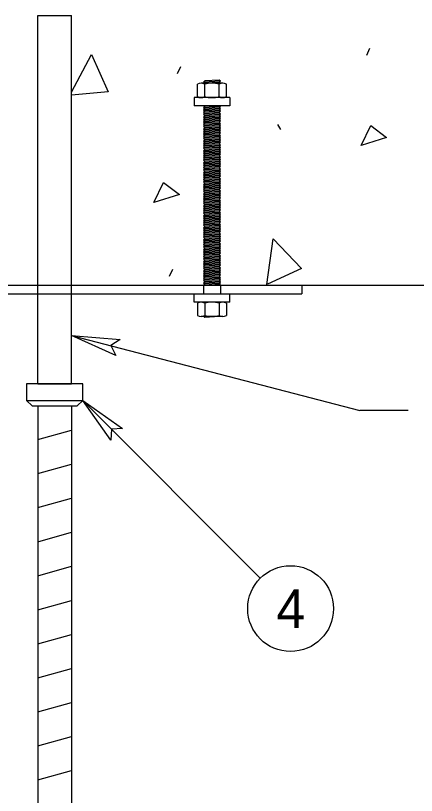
# Model space of a CAD drawing. Extents: x 99968 to 128667, y 90163 to 102182.
# Drawn here: x 126810.5 to 126934.9, y 98303.9 to 98546.1 of the extents above; entities that cross this region are included whole.
import ezdxf

# ---------------------------------------------------------------- set-up
doc = ezdxf.new("R2010")
doc.units = 0
doc.layers.add('RD Standard Plans Active', color=7, linetype='Continuous')

msp = doc.modelspace()

# ---------------------------------------------------------------- linework, layer by layer
at = {"layer": 'RD Standard Plans Active'}
for p, q in [((126817.38, 98546.11), (126827.84, 98546.11)), ((126817.38, 98431.8), (126817.38, 98546.11)), ((126827.84, 98431.8), (126827.84, 98546.11)), ((126919.47, 98533.79), (126920.46, 98536.02)), ((126860.77, 98528.09), (126861.76, 98530.32)), ((126873.66, 98526.1), (126869.18, 98525.86)), ((126874.03, 98525.75), (126873.66, 98526.1)), ((126866.93, 98520.96), (126866.93, 98524.79)), ((126874.78, 98525.12), (126868.05, 98525.12)), ((126869.18, 98525.86), (126868.8, 98525.47)), ((126874.03, 98525.75), (126868.8, 98525.47)), ((126868.8, 98525.47), (126869.18, 98525.12)), ((126873.66, 98525.36), (126869.18, 98525.12)), ((126869.18, 98520.96), (126869.18, 98524.79)), ((126873.66, 98525.36), (126874.03, 98525.75)), ((126873.91, 98525.12), (126873.66, 98525.36)), ((126873.66, 98520.96), (126873.66, 98524.79)), ((126875.9, 98520.96), (126875.9, 98524.79)), ((126876.93, 98520.64), (126865.9, 98520.64)), ((126865.9, 98520.64), (126865.9, 98518.08)), ((126874.78, 98520.64), (126868.05, 98520.64)), ((126876.93, 98520.64), (126876.93, 98518.08)), ((126876.93, 98518.08), (126865.9, 98518.08)), ((126869.18, 98517.99), (126868.8, 98517.6)), ((126874.03, 98517.88), (126868.8, 98517.6)), ((126868.8, 98517.6), (126869.18, 98517.24)), ((126869.18, 98517.24), (126868.8, 98516.85)), ((126874.03, 98517.13), (126868.8, 98516.85)), ((126868.8, 98516.85), (126869.18, 98516.5)), ((126869.18, 98516.5), (126868.8, 98516.1)), ((126874.03, 98516.38), (126868.8, 98516.1)), ((126869.08, 98518.08), (126869.18, 98517.99)), ((126870.92, 98518.08), (126869.18, 98517.99)), ((126873.66, 98517.48), (126869.18, 98517.24)), ((126873.66, 98516.74), (126869.18, 98516.5)), ((126873.66, 98517.48), (126874.03, 98517.88)), ((126874.03, 98517.13), (126873.66, 98517.48)), ((126873.66, 98516.74), (126874.03, 98517.13)), ((126874.03, 98516.38), (126873.66, 98516.74)), ((126873.66, 98515.99), (126874.03, 98516.38)), ((126874.03, 98517.88), (126873.81, 98518.08)), ((126868.8, 98516.1), (126869.18, 98515.75)), ((126869.18, 98515.75), (126868.8, 98515.36)), ((126874.03, 98515.63), (126868.8, 98515.36)), ((126868.8, 98515.36), (126869.18, 98515)), ((126869.18, 98515), (126868.8, 98514.61)), ((126874.03, 98514.89), (126868.8, 98514.61)), ((126868.8, 98514.61), (126869.18, 98514.26)), ((126869.18, 98514.26), (126868.8, 98513.86)), ((126874.03, 98514.14), (126868.8, 98513.86)), ((126873.66, 98515.99), (126869.18, 98515.75)), ((126873.66, 98515.24), (126869.18, 98515)), ((126873.66, 98514.49), (126869.18, 98514.26)), ((126874.03, 98515.63), (126873.66, 98515.99)), ((126873.66, 98515.24), (126874.03, 98515.63)), ((126874.03, 98514.89), (126873.66, 98515.24)), ((126873.66, 98514.49), (126874.03, 98514.89)), ((126874.03, 98514.14), (126873.66, 98514.49)), ((126873.66, 98513.75), (126874.03, 98514.14)), ((126868.8, 98513.86), (126869.18, 98513.51)), ((126869.18, 98513.51), (126868.8, 98513.12)), ((126874.03, 98513.39), (126868.8, 98513.12)), ((126868.8, 98513.12), (126869.18, 98512.76)), ((126869.18, 98512.76), (126868.8, 98512.37)), ((126874.03, 98512.64), (126868.8, 98512.37)), ((126868.8, 98512.37), (126869.18, 98512.01)), ((126869.18, 98512.01), (126868.8, 98511.62)), ((126874.03, 98511.9), (126868.8, 98511.62)), ((126868.8, 98511.62), (126869.18, 98511.27)), ((126873.66, 98513.75), (126869.18, 98513.51)), ((126873.66, 98513), (126869.18, 98512.76)), ((126873.66, 98512.25), (126869.18, 98512.01)), ((126873.66, 98511.5), (126869.18, 98511.27)), ((126874.03, 98513.39), (126873.66, 98513.75)), ((126873.66, 98513), (126874.03, 98513.39)), ((126874.03, 98512.64), (126873.66, 98513)), ((126873.66, 98512.25), (126874.03, 98512.64)), ((126874.03, 98511.9), (126873.66, 98512.25)), ((126873.66, 98511.5), (126874.03, 98511.9)), ((126874.03, 98511.15), (126873.66, 98511.5)), ((126891.73, 98512.24), (126892.72, 98510.76)), ((126869.18, 98511.27), (126868.8, 98510.87)), ((126874.03, 98511.15), (126868.8, 98510.87)), ((126868.8, 98510.87), (126869.18, 98510.52)), ((126869.18, 98510.52), (126868.8, 98510.13)), ((126874.03, 98510.4), (126868.8, 98510.13)), ((126868.8, 98510.13), (126869.18, 98509.77)), ((126869.18, 98509.77), (126868.8, 98509.38)), ((126874.03, 98509.66), (126868.8, 98509.38)), ((126868.8, 98509.38), (126869.18, 98509.03)), ((126873.66, 98510.76), (126869.18, 98510.52)), ((126873.66, 98510.01), (126869.18, 98509.77)), ((126873.66, 98509.26), (126869.18, 98509.03)), ((126873.66, 98510.76), (126874.03, 98511.15)), ((126874.03, 98510.4), (126873.66, 98510.76)), ((126873.66, 98510.01), (126874.03, 98510.4)), ((126874.03, 98509.66), (126873.66, 98510.01)), ((126873.66, 98509.26), (126874.03, 98509.66)), ((126874.03, 98508.91), (126873.66, 98509.26)), ((126869.18, 98509.03), (126868.8, 98508.63)), ((126874.03, 98508.91), (126868.8, 98508.63)), ((126868.8, 98508.63), (126869.18, 98508.28)), ((126869.18, 98508.28), (126868.8, 98507.89)), ((126874.03, 98508.16), (126868.8, 98507.89)), ((126868.8, 98507.89), (126869.18, 98507.53)), ((126869.18, 98507.53), (126868.8, 98507.14)), ((126874.03, 98507.41), (126868.8, 98507.14)), ((126868.8, 98507.14), (126869.18, 98506.78)), ((126869.18, 98506.78), (126868.8, 98506.39)), ((126874.03, 98506.67), (126868.8, 98506.39)), ((126873.66, 98508.52), (126869.18, 98508.28)), ((126873.66, 98507.77), (126869.18, 98507.53)), ((126873.66, 98507.02), (126869.18, 98506.78)), ((126873.66, 98508.52), (126874.03, 98508.91)), ((126874.03, 98508.16), (126873.66, 98508.52)), ((126873.66, 98507.77), (126874.03, 98508.16)), ((126874.03, 98507.41), (126873.66, 98507.77)), ((126873.66, 98507.02), (126874.03, 98507.41)), ((126874.03, 98506.67), (126873.66, 98507.02)), ((126873.66, 98506.27), (126874.03, 98506.67)), ((126868.8, 98506.39), (126869.18, 98506.04)), ((126869.18, 98506.04), (126868.8, 98505.64)), ((126874.03, 98505.92), (126868.8, 98505.64)), ((126868.8, 98505.64), (126869.18, 98505.29)), ((126869.18, 98505.29), (126868.8, 98504.9)), ((126874.03, 98505.17), (126868.8, 98504.9)), ((126868.8, 98504.9), (126869.18, 98504.54)), ((126869.18, 98504.54), (126868.8, 98504.15)), ((126874.03, 98504.43), (126868.8, 98504.15)), ((126873.66, 98506.27), (126869.18, 98506.04)), ((126873.66, 98505.53), (126869.18, 98505.29)), ((126873.66, 98504.78), (126869.18, 98504.54)), ((126874.03, 98505.92), (126873.66, 98506.27)), ((126873.66, 98505.53), (126874.03, 98505.92)), ((126874.03, 98505.17), (126873.66, 98505.53)), ((126873.66, 98504.78), (126874.03, 98505.17)), ((126874.03, 98504.43), (126873.66, 98504.78)), ((126873.66, 98504.03), (126874.03, 98504.43)), ((126868.8, 98504.15), (126869.18, 98503.79)), ((126869.18, 98503.79), (126868.8, 98503.4)), ((126874.03, 98503.68), (126868.8, 98503.4)), ((126868.8, 98503.4), (126869.18, 98503.05)), ((126869.18, 98503.05), (126868.8, 98502.65)), ((126874.03, 98502.93), (126868.8, 98502.65)), ((126868.8, 98502.65), (126869.18, 98502.3)), ((126869.18, 98502.3), (126868.8, 98501.91)), ((126874.03, 98502.18), (126868.8, 98501.91)), ((126868.8, 98501.91), (126869.18, 98501.55)), ((126873.66, 98504.03), (126869.18, 98503.79)), ((126873.66, 98503.29), (126869.18, 98503.05)), ((126873.66, 98502.54), (126869.18, 98502.3)), ((126874.03, 98503.68), (126873.66, 98504.03)), ((126873.66, 98503.29), (126874.03, 98503.68)), ((126874.03, 98502.93), (126873.66, 98503.29)), ((126873.66, 98502.54), (126874.03, 98502.93)), ((126874.03, 98502.18), (126873.66, 98502.54)), ((126873.66, 98501.79), (126874.03, 98502.18)), ((126869.18, 98501.55), (126868.8, 98501.16)), ((126874.03, 98501.44), (126868.8, 98501.16)), ((126868.8, 98501.16), (126869.18, 98500.81)), ((126869.18, 98500.81), (126868.8, 98500.41)), ((126874.03, 98500.69), (126868.8, 98500.41)), ((126868.8, 98500.41), (126869.18, 98500.06)), ((126869.18, 98500.06), (126868.8, 98499.67)), ((126874.03, 98499.94), (126868.8, 98499.67)), ((126868.8, 98499.67), (126869.18, 98499.31)), ((126873.66, 98501.79), (126869.18, 98501.55)), ((126873.66, 98501.04), (126869.18, 98500.81)), ((126873.66, 98500.3), (126869.18, 98500.06)), ((126873.66, 98499.55), (126869.18, 98499.31)), ((126874.03, 98501.44), (126873.66, 98501.79)), ((126873.66, 98501.04), (126874.03, 98501.44)), ((126874.03, 98500.69), (126873.66, 98501.04)), ((126873.66, 98500.3), (126874.03, 98500.69)), ((126874.03, 98499.94), (126873.66, 98500.3)), ((126873.66, 98499.55), (126874.03, 98499.94)), ((126874.03, 98499.2), (126873.66, 98499.55)), ((126869.18, 98499.31), (126868.8, 98498.92)), ((126874.03, 98499.2), (126868.8, 98498.92)), ((126868.8, 98498.92), (126869.18, 98498.56)), ((126869.18, 98498.56), (126868.8, 98498.17)), ((126874.03, 98498.45), (126868.8, 98498.17)), ((126868.8, 98498.17), (126869.18, 98497.82)), ((126869.18, 98497.82), (126868.8, 98497.42)), ((126874.03, 98497.7), (126868.8, 98497.42)), ((126868.8, 98497.42), (126869.18, 98497.07)), ((126869.18, 98497.07), (126868.8, 98496.68)), ((126873.66, 98498.8), (126869.18, 98498.56)), ((126873.66, 98498.05), (126869.18, 98497.82)), ((126873.66, 98497.31), (126869.18, 98497.07)), ((126873.66, 98498.8), (126874.03, 98499.2)), ((126874.03, 98498.45), (126873.66, 98498.8)), ((126873.66, 98498.05), (126874.03, 98498.45)), ((126874.03, 98497.7), (126873.66, 98498.05)), ((126873.66, 98497.31), (126874.03, 98497.7)), ((126874.03, 98496.95), (126873.66, 98497.31)), ((126874.03, 98496.95), (126868.8, 98496.68)), ((126868.8, 98496.68), (126869.18, 98496.32)), ((126869.18, 98496.32), (126868.8, 98495.93)), ((126874.03, 98496.21), (126868.8, 98495.93)), ((126868.8, 98495.93), (126869.18, 98495.58)), ((126869.18, 98495.58), (126868.8, 98495.18)), ((126874.03, 98495.46), (126868.8, 98495.18)), ((126868.8, 98495.18), (126869.18, 98494.83)), ((126869.18, 98494.83), (126868.8, 98494.44)), ((126874.03, 98494.71), (126868.8, 98494.44)), ((126873.66, 98496.56), (126869.18, 98496.32)), ((126873.66, 98495.81), (126869.18, 98495.58)), ((126873.66, 98495.07), (126869.18, 98494.83)), ((126873.66, 98496.56), (126874.03, 98496.95)), ((126874.03, 98496.21), (126873.66, 98496.56)), ((126873.66, 98495.81), (126874.03, 98496.21)), ((126874.03, 98495.46), (126873.66, 98495.81)), ((126873.66, 98495.07), (126874.03, 98495.46)), ((126874.03, 98494.71), (126873.66, 98495.07)), ((126873.66, 98494.32), (126874.03, 98494.71)), ((126868.8, 98494.44), (126869.18, 98494.08)), ((126869.18, 98494.08), (126868.8, 98493.69)), ((126874.03, 98493.96), (126868.8, 98493.69)), ((126868.8, 98493.69), (126869.18, 98493.33)), ((126869.18, 98493.33), (126868.8, 98492.94)), ((126874.03, 98493.22), (126868.8, 98492.94)), ((126868.8, 98492.94), (126869.18, 98492.59)), ((126869.18, 98492.59), (126868.8, 98492.19)), ((126874.03, 98492.47), (126868.8, 98492.19)), ((126868.8, 98492.19), (126869.18, 98491.84)), ((126873.66, 98494.32), (126869.18, 98494.08)), ((126873.66, 98493.57), (126869.18, 98493.33)), ((126873.66, 98492.82), (126869.18, 98492.59)), ((126874.03, 98493.96), (126873.66, 98494.32)), ((126873.66, 98493.57), (126874.03, 98493.96)), ((126874.03, 98493.22), (126873.66, 98493.57)), ((126873.66, 98492.82), (126874.03, 98493.22)), ((126874.03, 98492.47), (126873.66, 98492.82)), ((126873.66, 98492.08), (126874.03, 98492.47)), ((126869.18, 98491.84), (126868.8, 98491.45)), ((126874.03, 98491.72), (126868.8, 98491.45)), ((126868.8, 98491.45), (126869.18, 98491.09)), ((126869.18, 98491.09), (126868.8, 98490.7)), ((126874.03, 98490.98), (126868.8, 98490.7)), ((126868.8, 98490.7), (126869.18, 98490.34)), ((126869.18, 98490.34), (126868.8, 98489.95)), ((126874.03, 98490.23), (126868.8, 98489.95)), ((126868.8, 98489.95), (126869.18, 98489.6)), ((126873.66, 98492.08), (126869.18, 98491.84)), ((126873.66, 98491.33), (126869.18, 98491.09)), ((126873.66, 98490.58), (126869.18, 98490.34)), ((126873.66, 98489.84), (126869.18, 98489.6)), ((126874.03, 98491.72), (126873.66, 98492.08)), ((126873.66, 98491.33), (126874.03, 98491.72)), ((126874.03, 98490.98), (126873.66, 98491.33)), ((126873.66, 98490.58), (126874.03, 98490.98)), ((126874.03, 98490.23), (126873.66, 98490.58)), ((126873.66, 98489.84), (126874.03, 98490.23)), ((126874.03, 98489.48), (126873.66, 98489.84)), ((126869.18, 98489.6), (126868.8, 98489.2)), ((126874.03, 98489.48), (126868.8, 98489.2)), ((126868.8, 98489.2), (126869.18, 98488.85)), ((126869.18, 98488.85), (126868.8, 98488.46)), ((126874.03, 98488.73), (126868.8, 98488.46)), ((126868.8, 98488.46), (126869.18, 98488.1)), ((126869.18, 98488.1), (126868.8, 98487.71)), ((126874.03, 98487.99), (126868.8, 98487.71)), ((126868.8, 98487.71), (126869.18, 98487.36)), ((126869.18, 98487.36), (126868.8, 98486.96)), ((126873.66, 98489.09), (126869.18, 98488.85)), ((126873.66, 98488.34), (126869.18, 98488.1)), ((126873.66, 98487.59), (126869.18, 98487.36)), ((126873.66, 98489.09), (126874.03, 98489.48)), ((126874.03, 98488.73), (126873.66, 98489.09)), ((126873.66, 98488.34), (126874.03, 98488.73)), ((126874.03, 98487.99), (126873.66, 98488.34)), ((126873.66, 98487.59), (126874.03, 98487.99)), ((126874.03, 98487.24), (126873.66, 98487.59)), ((126874.03, 98487.24), (126868.8, 98486.96)), ((126868.8, 98486.96), (126869.18, 98486.61)), ((126869.18, 98486.61), (126868.8, 98486.22)), ((126874.03, 98486.49), (126868.8, 98486.22)), ((126868.8, 98486.22), (126869.18, 98485.86)), ((126869.18, 98485.86), (126868.8, 98485.47)), ((126874.03, 98485.75), (126868.8, 98485.47)), ((126868.8, 98485.47), (126869.18, 98485.11)), ((126869.18, 98485.11), (126868.8, 98484.72)), ((126874.03, 98485), (126868.8, 98484.72)), ((126873.66, 98486.85), (126869.18, 98486.61)), ((126873.66, 98486.1), (126869.18, 98485.86)), ((126873.66, 98485.35), (126869.18, 98485.11)), ((126873.66, 98486.85), (126874.03, 98487.24)), ((126874.03, 98486.49), (126873.66, 98486.85)), ((126873.66, 98486.1), (126874.03, 98486.49)), ((126874.03, 98485.75), (126873.66, 98486.1)), ((126873.66, 98485.35), (126874.03, 98485.75)), ((126874.03, 98485), (126873.66, 98485.35)), ((126873.66, 98484.6), (126874.03, 98485)), ((126868.8, 98484.72), (126869.18, 98484.37)), ((126869.18, 98484.37), (126868.8, 98483.97)), ((126874.03, 98484.25), (126868.8, 98483.97)), ((126868.8, 98483.97), (126869.18, 98483.62)), ((126869.18, 98483.62), (126868.8, 98483.23)), ((126874.03, 98483.5), (126868.8, 98483.23)), ((126868.8, 98483.23), (126869.18, 98482.87)), ((126869.18, 98482.87), (126868.8, 98482.48)), ((126874.03, 98482.76), (126868.8, 98482.48)), ((126868.8, 98482.48), (126869.18, 98482.13)), ((126873.66, 98484.6), (126869.18, 98484.37)), ((126873.66, 98483.86), (126869.18, 98483.62)), ((126873.66, 98483.11), (126869.18, 98482.87)), ((126874.03, 98484.25), (126873.66, 98484.6)), ((126873.66, 98483.86), (126874.03, 98484.25)), ((126874.03, 98483.5), (126873.66, 98483.86)), ((126873.66, 98483.11), (126874.03, 98483.5)), ((126874.03, 98482.76), (126873.66, 98483.11)), ((126873.66, 98482.36), (126874.03, 98482.76)), ((126869.18, 98482.13), (126868.8, 98481.73)), ((126874.03, 98482.01), (126868.8, 98481.73)), ((126868.8, 98481.73), (126869.18, 98481.38)), ((126869.18, 98481.38), (126868.8, 98480.99)), ((126874.03, 98481.26), (126868.8, 98480.99)), ((126868.8, 98480.99), (126869.18, 98480.63)), ((126869.18, 98480.63), (126868.8, 98480.24)), ((126874.03, 98480.51), (126868.8, 98480.24)), ((126868.8, 98480.24), (126869.18, 98479.88)), ((126873.66, 98482.36), (126869.18, 98482.13)), ((126873.66, 98481.62), (126869.18, 98481.38)), ((126873.66, 98480.87), (126869.18, 98480.63)), ((126873.66, 98480.12), (126869.18, 98479.88)), ((126874.03, 98482.01), (126873.66, 98482.36)), ((126873.66, 98481.62), (126874.03, 98482.01)), ((126874.03, 98481.26), (126873.66, 98481.62)), ((126873.66, 98480.87), (126874.03, 98481.26)), ((126874.03, 98480.51), (126873.66, 98480.87)), ((126873.66, 98480.12), (126874.03, 98480.51)), ((126874.03, 98479.77), (126873.66, 98480.12)), ((126869.18, 98479.88), (126868.8, 98479.49)), ((126874.03, 98479.77), (126868.8, 98479.49)), ((126868.8, 98479.49), (126869.18, 98479.14)), ((126869.18, 98479.14), (126868.8, 98478.74)), ((126874.03, 98479.02), (126868.8, 98478.74)), ((126868.8, 98478.74), (126869.18, 98478.39)), ((126869.18, 98478.39), (126868.8, 98478)), ((126874.03, 98478.27), (126868.8, 98478)), ((126868.8, 98478), (126869.18, 98477.64)), ((126869.18, 98477.64), (126868.8, 98477.25)), ((126873.66, 98479.37), (126869.18, 98479.14)), ((126873.66, 98478.63), (126869.18, 98478.39)), ((126873.66, 98477.88), (126869.18, 98477.64)), ((126873.66, 98479.37), (126874.03, 98479.77)), ((126874.03, 98479.02), (126873.66, 98479.37)), ((126873.66, 98478.63), (126874.03, 98479.02)), ((126874.03, 98478.27), (126873.66, 98478.63)), ((126873.66, 98477.88), (126874.03, 98478.27)), ((126874.03, 98477.53), (126873.66, 98477.88)), ((126874.03, 98477.53), (126868.8, 98477.25)), ((126868.8, 98477.25), (126869.18, 98476.9)), ((126869.18, 98476.9), (126868.8, 98476.5)), ((126874.03, 98476.78), (126868.8, 98476.5)), ((126868.8, 98476.5), (126869.18, 98476.15)), ((126869.18, 98476.15), (126868.8, 98475.75)), ((126874.03, 98476.03), (126868.8, 98475.75)), ((126868.8, 98475.75), (126869.18, 98475.4)), ((126869.18, 98475.4), (126868.8, 98475.01)), ((126874.03, 98475.28), (126868.8, 98475.01)), ((126873.66, 98477.13), (126869.18, 98476.9)), ((126873.66, 98476.39), (126869.18, 98476.15)), ((126873.66, 98475.64), (126869.18, 98475.4)), ((126873.66, 98477.13), (126874.03, 98477.53)), ((126874.03, 98476.78), (126873.66, 98477.13)), ((126873.66, 98476.39), (126874.03, 98476.78)), ((126874.03, 98476.03), (126873.66, 98476.39)), ((126873.66, 98475.64), (126874.03, 98476.03)), ((126874.03, 98475.28), (126873.66, 98475.64)), ((126873.66, 98474.89), (126874.03, 98475.28)), ((126868.8, 98475.01), (126869.18, 98474.65)), ((126869.18, 98474.65), (126868.8, 98474.26)), ((126874.03, 98474.54), (126868.8, 98474.26)), ((126868.8, 98474.26), (126869.18, 98473.91)), ((126869.18, 98473.91), (126868.8, 98473.51)), ((126874.03, 98473.79), (126868.8, 98473.51)), ((126868.8, 98473.51), (126869.18, 98473.16)), ((126869.18, 98473.16), (126868.8, 98472.77)), ((126874.03, 98473.04), (126868.8, 98472.77)), ((126868.8, 98472.77), (126869.18, 98472.41)), ((126873.66, 98474.89), (126869.18, 98474.65)), ((126873.66, 98474.14), (126869.18, 98473.91)), ((126873.66, 98473.4), (126869.18, 98473.16)), ((126874.03, 98474.54), (126873.66, 98474.89)), ((126873.66, 98474.14), (126874.03, 98474.54)), ((126874.03, 98473.79), (126873.66, 98474.14)), ((126873.66, 98473.4), (126874.03, 98473.79)), ((126874.03, 98473.04), (126873.66, 98473.4)), ((126873.66, 98472.65), (126874.03, 98473.04)), ((126869.18, 98472.41), (126868.8, 98472.02)), ((126874.03, 98472.3), (126868.8, 98472.02)), ((126868.8, 98472.02), (126869.18, 98471.66)), ((126869.18, 98471.66), (126868.8, 98471.27)), ((126874.03, 98471.55), (126868.8, 98471.27)), ((126868.8, 98471.27), (126869.18, 98470.92)), ((126869.18, 98470.92), (126868.8, 98470.52)), ((126874.03, 98470.8), (126868.8, 98470.52)), ((126868.8, 98470.52), (126869.18, 98470.17)), ((126873.66, 98472.65), (126869.18, 98472.41)), ((126873.66, 98471.9), (126869.18, 98471.66)), ((126873.66, 98471.15), (126869.18, 98470.92)), ((126873.66, 98470.41), (126869.18, 98470.17)), ((126874.03, 98472.3), (126873.66, 98472.65)), ((126873.66, 98471.9), (126874.03, 98472.3)), ((126874.03, 98471.55), (126873.66, 98471.9)), ((126873.66, 98471.15), (126874.03, 98471.55)), ((126874.03, 98470.8), (126873.66, 98471.15)), ((126873.66, 98470.41), (126874.03, 98470.8)), ((126874.03, 98470.05), (126873.66, 98470.41)), ((126869.18, 98470.17), (126868.8, 98469.78)), ((126874.03, 98470.05), (126868.8, 98469.78)), ((126868.8, 98469.78), (126869.18, 98469.42)), ((126869.18, 98469.42), (126868.8, 98469.03)), ((126874.03, 98469.31), (126868.8, 98469.03)), ((126868.8, 98469.03), (126869.18, 98468.68)), ((126869.18, 98468.68), (126868.8, 98468.28)), ((126874.03, 98468.56), (126868.8, 98468.28)), ((126868.8, 98468.28), (126869.18, 98467.93)), ((126869.18, 98467.93), (126868.8, 98467.54)), ((126873.66, 98469.66), (126869.18, 98469.42)), ((126873.66, 98468.91), (126869.18, 98468.68)), ((126873.66, 98468.17), (126869.18, 98467.93)), ((126873.66, 98469.66), (126874.03, 98470.05)), ((126874.03, 98469.31), (126873.66, 98469.66)), ((126873.66, 98468.91), (126874.03, 98469.31)), ((126874.03, 98468.56), (126873.66, 98468.91)), ((126873.66, 98468.17), (126874.03, 98468.56)), ((126874.03, 98467.81), (126873.66, 98468.17)), ((126858.29, 98465.19), (126859.28, 98467.41)), ((126874.03, 98467.81), (126868.8, 98467.54)), ((126868.8, 98467.54), (126869.18, 98467.18)), ((126869.18, 98467.18), (126868.8, 98466.79)), ((126874.03, 98467.06), (126868.8, 98466.79)), ((126868.8, 98466.79), (126869.18, 98466.43)), ((126869.18, 98466.43), (126868.8, 98466.04)), ((126874.03, 98466.32), (126868.8, 98466.04)), ((126868.8, 98466.04), (126869.18, 98465.69)), ((126869.18, 98465.69), (126868.8, 98465.29)), ((126874.03, 98465.57), (126868.8, 98465.29)), ((126873.66, 98467.42), (126869.18, 98467.18)), ((126873.66, 98466.67), (126869.18, 98466.43)), ((126873.66, 98465.92), (126869.18, 98465.69)), ((126873.66, 98467.42), (126874.03, 98467.81)), ((126874.03, 98467.06), (126873.66, 98467.42)), ((126873.66, 98466.67), (126874.03, 98467.06)), ((126874.03, 98466.32), (126873.66, 98466.67)), ((126873.66, 98465.92), (126874.03, 98466.32)), ((126874.03, 98465.57), (126873.66, 98465.92)), ((126873.66, 98465.18), (126874.03, 98465.57)), ((126868.8, 98465.29), (126869.18, 98464.94)), ((126869.18, 98464.94), (126868.8, 98464.55)), ((126874.03, 98464.82), (126868.8, 98464.55)), ((126868.8, 98464.55), (126869.18, 98464.19)), ((126869.18, 98464.19), (126868.8, 98463.8)), ((126874.03, 98464.08), (126868.8, 98463.8)), ((126868.8, 98463.8), (126869.18, 98463.45)), ((126869.18, 98463.45), (126868.8, 98463.05)), ((126874.03, 98463.33), (126868.8, 98463.05)), ((126873.66, 98465.18), (126869.18, 98464.94)), ((126873.66, 98464.43), (126869.18, 98464.19)), ((126873.66, 98463.68), (126869.18, 98463.45)), ((126874.03, 98464.82), (126873.66, 98465.18)), ((126873.66, 98464.43), (126874.03, 98464.82)), ((126874.03, 98464.08), (126873.66, 98464.43)), ((126873.66, 98463.68), (126874.03, 98464.08)), ((126874.03, 98463.33), (126873.66, 98463.68)), ((126873.66, 98462.94), (126874.03, 98463.33)), ((127376.94, 98462.31), (126368, 98462.31)), ((126868.8, 98463.05), (126869.18, 98462.7)), ((126869.18, 98462.7), (126868.8, 98462.31)), ((126874.03, 98462.58), (126868.8, 98462.31)), ((126868.8, 98462.31), (126868.8, 98459.69)), ((126873.66, 98462.94), (126869.18, 98462.7)), ((126874.03, 98462.58), (126873.66, 98462.94)), ((126873.77, 98462.31), (126874.03, 98462.58)), ((126874.03, 98462.31), (126874.03, 98459.69)), ((126899.31, 98462.31), (126899.31, 98459.69)), ((126748.53, 98459.69), (126899.31, 98459.69)), ((126865.9, 98457.14), (126865.9, 98459.69)), ((126876.93, 98457.14), (126876.93, 98459.69)), ((126876.93, 98457.14), (126865.9, 98457.14)), ((126866.93, 98456.81), (126866.93, 98452.98)), ((126874.78, 98457.14), (126868.05, 98457.14)), ((126869.18, 98456.81), (126869.18, 98452.98)), ((126873.66, 98456.81), (126873.66, 98452.98)), ((126875.9, 98456.81), (126875.9, 98452.98)), ((126874.78, 98452.66), (126868.05, 98452.66)), ((126868.89, 98452.66), (126869.18, 98452.39)), ((126873.66, 98452.63), (126869.18, 98452.39)), ((126873.66, 98452.63), (126873.63, 98452.66)), ((126827.84, 98446.78), (126917.29, 98423.48)), ((126817.38, 98431.8), (126827.84, 98431.8)), ((126813.89, 98426.61), (126831.32, 98426.61)), ((126817.38, 98424.87), (126817.38, 97936.31)), ((126827.84, 98424.87), (126827.84, 97936.31)), ((126831.32, 98426.61), (126886.42, 98371.39)), ((126932.29, 98423.48), (126917.29, 98423.48)), ((126817.38, 98414.44), (126827.84, 98417.36)), ((126817.38, 98403.87), (126827.84, 98406.79)), ((126817.38, 98393.3), (126827.84, 98396.22)), ((126817.38, 98382.73), (126827.84, 98385.65)), ((126817.38, 98372.16), (126827.84, 98375.08)), ((126817.38, 98361.59), (126827.84, 98364.51)), ((126817.38, 98351.02), (126827.84, 98353.94)), ((126817.38, 98340.45), (126827.84, 98343.37)), ((126817.38, 98329.88), (126827.84, 98332.8)), ((126817.38, 98319.31), (126827.84, 98322.23)), ((126817.38, 98308.73), (126827.84, 98311.66))]:
    msp.add_line(p, q, dxfattribs=at)
for points in [[(126827.84, 98522.35), (126834.02, 98534.04), (126839.22, 98522.4), (126827.84, 98521.43)], [(126917.73, 98505.8), (126920.71, 98511.99), (126925.66, 98508.28), (126917.73, 98505.8)], [(126853.39, 98488.1), (126856.36, 98494.29), (126861.31, 98490.58), (126853.39, 98488.1)], [(126888.42, 98462.62), (126890.39, 98476.78), (126899.26, 98467.62), (126888.66, 98462.71)]]:
    msp.add_lwpolyline(points, dxfattribs=at)
for points in [[(126841.63, 98440.57), (126827.84, 98446.78), (126842.9, 98445.47), (126840, 98443.61)], [(126831.32, 98431.8), (126813.89, 98431.8), (126813.89, 98426.61), (126815.64, 98424.87), (126829.58, 98424.87), (126831.32, 98426.61)], [(126840.06, 98414.27), (126831.32, 98426.61), (126843.64, 98417.85), (126840.2, 98417.72)]]:
    msp.add_lwpolyline(points, close=True, dxfattribs=at)
msp.add_circle((126895.84, 98361.95), 13.33, dxfattribs=at)
for centre, radius, start, end in [((126868.05, 98523.03), 2.09, 57.5852, 122.4148), ((126871.42, 98517.25), 7.87, 73.4618, 106.5382), ((126874.78, 98523.03), 2.09, 57.5852, 122.4148), ((126868.05, 98522.73), 2.09, 237.5852, 302.4148), ((126871.42, 98528.51), 7.87, 253.4618, 286.5382), ((126874.78, 98522.73), 2.09, 237.5852, 302.4148), ((126868.05, 98455.05), 2.09, 57.5852, 122.4148), ((126871.42, 98449.27), 7.87, 73.4618, 106.5382), ((126874.78, 98455.05), 2.09, 57.5852, 122.4148), ((126868.05, 98454.75), 2.09, 237.5852, 302.4148), ((126871.42, 98460.53), 7.87, 253.4618, 286.5382), ((126874.78, 98454.75), 2.09, 237.5852, 302.4148)]:
    msp.add_arc(centre, radius, start, end, dxfattribs=at)

# ---------------------------------------------------------------- texts
msp.add_text('4', height=12, dxfattribs=at).set_placement((126891.44, 98355.95))

doc.saveas('drawing.dxf')
